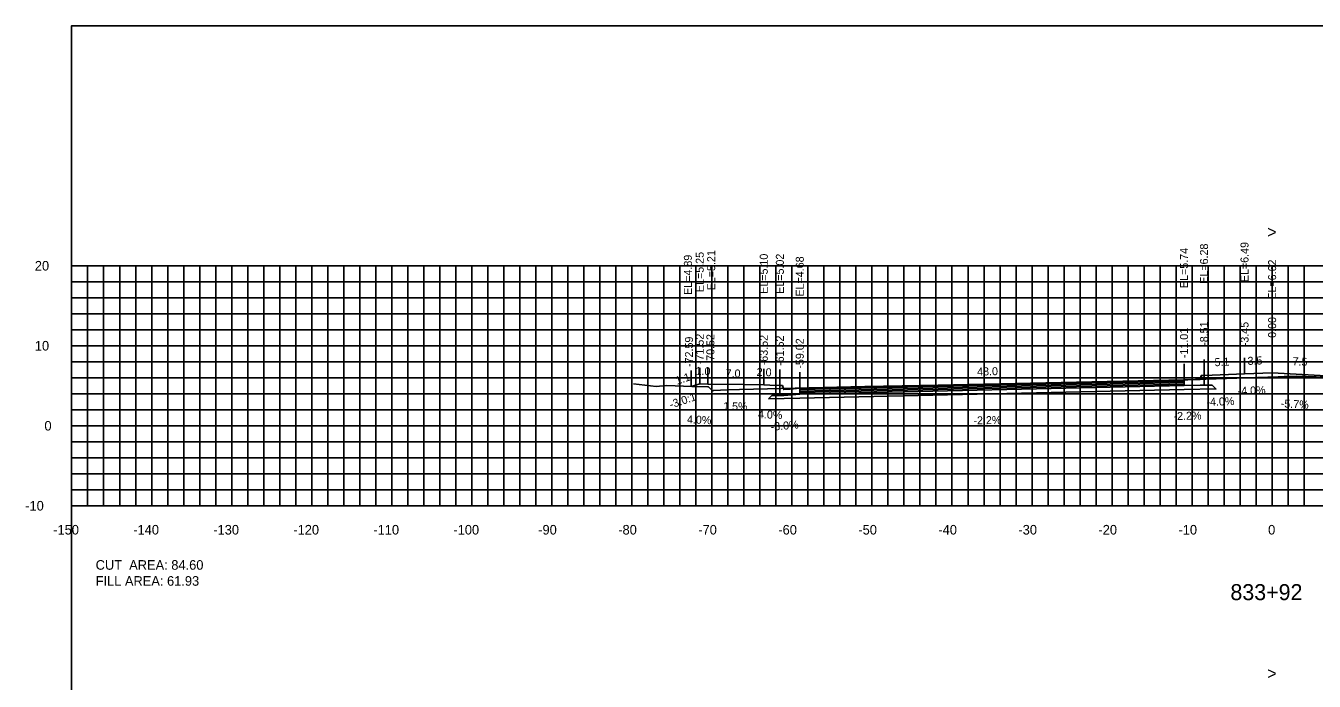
# Model space of a CAD drawing. Extents: x 1797419 to 1809236, y 248759 to 251512.
# Drawn here: x 1807915.3 to 1808076.3, y 250187.5 to 250269.4 of the extents above; entities that cross this region are included whole.
import ezdxf

# ---------------------------------------------------------------- set-up
doc = ezdxf.new("R2010")
doc.units = 0
for name, color, linetype in [('1', 7, 'Continuous'), ('10', 7, 'Continuous'), ('3', 7, 'Continuous'), ('31', 7, 'Continuous'), ('4', 7, 'Continuous'), ('60', 7, 'Continuous'), ('ANNO-TXT', 7, 'Continuous'), ('BASE', 7, 'Continuous'), ('CL-CNST', 7, 'Continuous'), ('Level 62', 7, 'Continuous'), ('LOWER BINDER', 7, 'Continuous'), ('M-ROADS', 7, 'Continuous'), ('UPPER BINDER', 7, 'Continuous'), ('WEARING', 7, 'Continuous')]:
    doc.layers.add(name, color=color, linetype=linetype)

msp = doc.modelspace()

# ---------------------------------------------------------------- linework, layer by layer
for p, q in [((1808059.99, 250225.17), (1808059.99, 250227.17)), ((1808062.49, 250225.72), (1808062.49, 250227.72)), ((1808067.55, 250225.92), (1808067.55, 250227.92)), ((1808071, 250226.06), (1808071, 250228.06)), ((1807998.41, 250224.32), (1807998.41, 250226.32)), ((1807999.48, 250224.68), (1807999.48, 250226.68)), ((1808000.49, 250224.64), (1808000.49, 250226.64)), ((1808007.48, 250224.53), (1808007.48, 250226.53)), ((1808009.49, 250224.45), (1808009.49, 250226.45)), ((1808011.98, 250224.11), (1808011.98, 250226.11)), ((1808011.98, 250224.11), (1808011.98, 250226.11))]:
    msp.add_line(p, q)
for points in [[(1807921, 250079.43), (1808221, 250079.43), (1808221, 250269.43), (1807921, 250269.43)], [(1808062.49, 250225.72), (1808062.16, 250225.72), (1808061.99, 250225.22), (1808059.99, 250225.17), (1808059.99, 250224.45), (1808061.99, 250224.5), (1808062.49, 250224.5)], [(1808011.98, 250224.11), (1808009.98, 250223.95), (1808009.82, 250224.45), (1808009.49, 250224.45), (1808009.49, 250223.23), (1808009.98, 250223.23), (1808011.98, 250223.39)]]:
    msp.add_lwpolyline(points, close=True)
at = {"layer": '60'}
for p, q in [((1807920.94, 250239.43), (1807921, 250239.43)), ((1807921, 250209.43), (1807921, 250239.43)), ((1807920.94, 250229.43), (1807921, 250229.43)), ((1807920.94, 250219.43), (1807921, 250219.43)), ((1807920.94, 250209.43), (1807921, 250209.43)), ((1807921, 250209.43), (1808221, 250209.43)), ((1807921, 250209.37), (1807921, 250209.43)), ((1807931, 250209.37), (1807931, 250209.43)), ((1807941, 250209.37), (1807941, 250209.43)), ((1807951, 250209.37), (1807951, 250209.43)), ((1807961, 250209.37), (1807961, 250209.43)), ((1807971, 250209.37), (1807971, 250209.43)), ((1807981, 250209.37), (1807981, 250209.43)), ((1807991, 250209.37), (1807991, 250209.43)), ((1808001, 250209.37), (1808001, 250209.43)), ((1808011, 250209.37), (1808011, 250209.43)), ((1808021, 250209.37), (1808021, 250209.43)), ((1808031, 250209.37), (1808031, 250209.43)), ((1808041, 250209.37), (1808041, 250209.43)), ((1808051, 250209.37), (1808051, 250209.43)), ((1808061, 250209.37), (1808061, 250209.43)), ((1808071, 250209.37), (1808071, 250209.43))]:
    msp.add_line(p, q, dxfattribs=at)
at = {"layer": 'BASE'}
msp.add_lwpolyline([(1808008.08, 250222.81), (1808008.48, 250223.21), (1808009.49, 250223.23), (1808009.98, 250223.23), (1808011.98, 250223.39), (1808059.99, 250224.45), (1808061.99, 250224.5), (1808062.49, 250224.5), (1808063.49, 250224.52), (1808063.97, 250224.04), (1808059.99, 250223.95), (1808011.98, 250222.89)], close=True, dxfattribs=at)
at = {"layer": 'CL-CNST'}
msp.add_lwpolyline([(1807998.41, 250224.32), (1807999.48, 250224.68), (1808000.49, 250224.64), (1808004.93, 250224.57), (1808007.48, 250224.53), (1808008.22, 250224.51), (1808009.49, 250224.45), (1808009.82, 250224.45), (1808009.89, 250224.23), (1808009.98, 250223.95), (1808010.79, 250224.02), (1808011.98, 250224.11), (1808011.98, 250224.11), (1808059.99, 250225.17), (1808061.99, 250225.22), (1808062.14, 250225.65), (1808062.16, 250225.72), (1808062.49, 250225.72), (1808067.55, 250225.92), (1808071, 250226.06), (1808078.5, 250225.63)], dxfattribs=at)
at = {"layer": 'Level 62'}
for p, q in [((1807921, 250239.43), (1808221, 250239.43)), ((1807921, 250209.43), (1807921, 250239.43)), ((1807923, 250209.43), (1807923, 250239.43)), ((1807925, 250209.43), (1807925, 250239.43)), ((1807927, 250209.43), (1807927, 250239.43)), ((1807929, 250209.43), (1807929, 250239.43)), ((1807931, 250209.43), (1807931, 250239.43)), ((1807933, 250209.43), (1807933, 250239.43)), ((1807935, 250209.43), (1807935, 250239.43)), ((1807937, 250209.43), (1807937, 250239.43)), ((1807939, 250209.43), (1807939, 250239.43)), ((1807941, 250209.43), (1807941, 250239.43)), ((1807943, 250209.43), (1807943, 250239.43)), ((1807945, 250209.43), (1807945, 250239.43)), ((1807947, 250209.43), (1807947, 250239.43)), ((1807949, 250209.43), (1807949, 250239.43)), ((1807951, 250209.43), (1807951, 250239.43)), ((1807953, 250209.43), (1807953, 250239.43)), ((1807955, 250209.43), (1807955, 250239.43)), ((1807957, 250209.43), (1807957, 250239.43)), ((1807959, 250209.43), (1807959, 250239.43)), ((1807961, 250209.43), (1807961, 250239.43)), ((1807963, 250209.43), (1807963, 250239.43)), ((1807965, 250209.43), (1807965, 250239.43)), ((1807967, 250209.43), (1807967, 250239.43)), ((1807969, 250209.43), (1807969, 250239.43)), ((1807971, 250209.43), (1807971, 250239.43)), ((1807973, 250209.43), (1807973, 250239.43)), ((1807975, 250209.43), (1807975, 250239.43)), ((1807977, 250209.43), (1807977, 250239.43)), ((1807979, 250209.43), (1807979, 250239.43)), ((1807981, 250209.43), (1807981, 250239.43)), ((1807983, 250209.43), (1807983, 250239.43)), ((1807985, 250209.43), (1807985, 250239.43)), ((1807987, 250209.43), (1807987, 250239.43)), ((1807989, 250209.43), (1807989, 250239.43)), ((1807991, 250209.43), (1807991, 250239.43)), ((1807993, 250209.43), (1807993, 250239.43)), ((1807995, 250209.43), (1807995, 250239.43)), ((1807997, 250209.43), (1807997, 250239.43)), ((1807999, 250209.43), (1807999, 250239.43)), ((1808001, 250209.43), (1808001, 250239.43)), ((1808003, 250209.43), (1808003, 250239.43)), ((1808005, 250209.43), (1808005, 250239.43)), ((1808007, 250209.43), (1808007, 250239.43)), ((1808009, 250209.43), (1808009, 250239.43)), ((1808011, 250209.43), (1808011, 250239.43)), ((1808013, 250209.43), (1808013, 250239.43)), ((1808015, 250209.43), (1808015, 250239.43)), ((1808017, 250209.43), (1808017, 250239.43)), ((1808019, 250209.43), (1808019, 250239.43)), ((1808021, 250209.43), (1808021, 250239.43)), ((1808023, 250209.43), (1808023, 250239.43)), ((1808025, 250209.43), (1808025, 250239.43)), ((1808027, 250209.43), (1808027, 250239.43)), ((1808029, 250209.43), (1808029, 250239.43)), ((1808031, 250209.43), (1808031, 250239.43)), ((1808033, 250209.43), (1808033, 250239.43)), ((1808035, 250209.43), (1808035, 250239.43)), ((1808037, 250209.43), (1808037, 250239.43)), ((1808039, 250209.43), (1808039, 250239.43)), ((1808041, 250209.43), (1808041, 250239.43)), ((1808043, 250209.43), (1808043, 250239.43)), ((1808045, 250209.43), (1808045, 250239.43)), ((1808047, 250209.43), (1808047, 250239.43)), ((1808049, 250209.43), (1808049, 250239.43)), ((1808051, 250209.43), (1808051, 250239.43)), ((1808053, 250209.43), (1808053, 250239.43)), ((1808055, 250209.43), (1808055, 250239.43)), ((1808057, 250209.43), (1808057, 250239.43)), ((1808059, 250209.43), (1808059, 250239.43)), ((1808061, 250209.43), (1808061, 250239.43)), ((1808063, 250209.43), (1808063, 250239.43)), ((1808065, 250209.43), (1808065, 250239.43)), ((1808067, 250209.43), (1808067, 250239.43)), ((1808069, 250209.43), (1808069, 250239.43)), ((1808071, 250209.43), (1808071, 250239.43)), ((1808073, 250209.43), (1808073, 250239.43)), ((1808075, 250209.43), (1808075, 250239.43)), ((1807921, 250237.43), (1808221, 250237.43)), ((1807921, 250235.43), (1808221, 250235.43)), ((1807921, 250233.43), (1808221, 250233.43)), ((1807921, 250231.43), (1808221, 250231.43)), ((1807921, 250229.43), (1808221, 250229.43)), ((1807921, 250227.43), (1808221, 250227.43)), ((1807921, 250225.43), (1808221, 250225.43)), ((1807921, 250223.43), (1808221, 250223.43)), ((1807921, 250221.43), (1808221, 250221.43)), ((1807921, 250219.43), (1808221, 250219.43)), ((1807921, 250217.43), (1808221, 250217.43)), ((1807921, 250215.43), (1808221, 250215.43)), ((1807921, 250213.43), (1808221, 250213.43)), ((1807921, 250211.43), (1808221, 250211.43)), ((1807921, 250209.43), (1808221, 250209.43))]:
    msp.add_line(p, q, dxfattribs=at)
at = {"layer": 'LOWER BINDER'}
for points in [[(1808011.98, 250223.58), (1808011.98, 250223.77), (1808059.99, 250224.83), (1808059.99, 250224.64)], [(1808011.98, 250223.39), (1808011.98, 250223.58), (1808059.99, 250224.64), (1808059.99, 250224.45)]]:
    msp.add_lwpolyline(points, close=True, dxfattribs=at)
at = {"layer": 'M-ROADS'}
msp.add_lwpolyline([(1807991.21, 250224.68), (1807994.05, 250224.35), (1807995.34, 250224.46), (1807998.55, 250224.32), (1808000.49, 250224.3), (1808000.56, 250224.3), (1808000.6, 250224.26), (1808001.06, 250223.81), (1808001.2, 250223.82), (1808002.96, 250223.93), (1808004.46, 250223.96), (1808020.09, 250224.33), (1808029.38, 250224.49), (1808038.73, 250224.63), (1808049.25, 250224.86), (1808054.58, 250224.97), (1808058.6, 250225.09), (1808061.43, 250225.21), (1808071.77, 250225.56), (1808072.49, 250225.58), (1808073.99, 250225.62), (1808083.98, 250225.28)], dxfattribs=at)
at = {"layer": 'UPPER BINDER'}
msp.add_lwpolyline([(1808059.99, 250225.02), (1808011.98, 250223.96), (1808011.98, 250223.77), (1808059.99, 250224.83)], close=True, dxfattribs=at)
at = {"layer": 'WEARING'}
msp.add_lwpolyline([(1808059.99, 250225.17), (1808011.98, 250224.11), (1808011.98, 250223.96), (1808059.99, 250225.02)], close=True, dxfattribs=at)

# ---------------------------------------------------------------- texts
msp.add_text('-3.0:1', height=1, rotation=18.4067).set_placement((1807995.88, 250221.57))
at = {"layer": '1'}
msp.add_text('833+92', height=2, dxfattribs=at).set_placement((1808065.79, 250197.63))
at = {"layer": '10'}
for s, p in [('-150', (1807918.7, 250205.83)), ('-140', (1807928.7, 250205.83)), ('-130', (1807938.7, 250205.83)), ('-120', (1807948.7, 250205.83)), ('-110', (1807958.7, 250205.83)), ('-100', (1807968.7, 250205.83)), ('-90', (1807979.3, 250205.83)), ('-80', (1807989.3, 250205.83)), ('-70', (1807999.3, 250205.83)), ('-60', (1808009.3, 250205.83)), ('-50', (1808019.3, 250205.83)), ('-40', (1808029.3, 250205.83)), ('-30', (1808039.3, 250205.83)), ('-20', (1808049.3, 250205.83)), ('-10', (1808059.3, 250205.83)), ('0', (1808070.5, 250205.83))]:
    msp.add_text(s, height=1.2, dxfattribs=at).set_placement(p)
at = {"layer": '3'}
for s, p in [('EL=5.74', (1808060.49, 250236.64)), ('EL=6.28', (1808062.99, 250237.18)), ('EL=6.49', (1808068.05, 250237.38)), ('EL=4.89', (1807998.5, 250235.79)), ('EL=5.25', (1807999.98, 250236.14)), ('EL=5.21', (1808001.41, 250236.36)), ('EL=5.10', (1808007.98, 250235.92)), ('EL=5.02', (1808009.99, 250235.92)), ('EL=4.68', (1808012.48, 250235.58)), ('EL=4.68', (1808012.48, 250235.58)), ('EL=6.62', (1808071.5, 250235.19)), ('-8.51', (1808062.99, 250229.42)), ('-3.45', (1808068.05, 250229.37)), ('0.00', (1808071.5, 250230.42)), ('-72.59', (1807998.64, 250226.78)), ('-71.52', (1807999.98, 250227.14)), ('-70.52', (1808001.31, 250227.1)), ('-63.52', (1808007.98, 250226.99)), ('-61.52', (1808009.99, 250226.91)), ('-59.02', (1808012.48, 250226.57)), ('-59.02', (1808012.48, 250226.57)), ('-11.01', (1808060.49, 250227.88))]:
    msp.add_text(s, height=1, rotation=90, dxfattribs=at).set_placement(p)
at = {"layer": '31'}
for s, p in [('20', (1807916.4, 250238.83)), ('10', (1807916.4, 250228.83)), ('0', (1807917.6, 250218.83)), ('-10', (1807915.2, 250208.83))]:
    msp.add_text(s, height=1.2, dxfattribs=at).set_placement(p)
at = {"layer": '4'}
for s, rotation, p in [('5.1', 2.2879, (1808063.82, 250226.87)), ('3.5', 2.2879, (1808067.95, 250227.03)), ('7.5', 356.7565, (1808073.53, 250227.01)), ('1.1', 18.4067, (1807996.64, 250224.55)), ('1.0', 357.7103, (1807998.94, 250225.81)), ('7.0', 359.1405, (1808002.71, 250225.49)), ('2.0', 357.7103, (1808006.58, 250225.67)), ('48.0', 1.2612, (1808034.15, 250225.7)), ('-4.0%', 2.2879, (1808066.71, 250223.27)), ('1.5%', 359.1405, (1808002.4, 250221.38)), ('-4.0%', 2.2879, (1808062.81, 250221.89)), ('-5.7%', 356.7565, (1808072.06, 250221.74)), ('4.0%', 357.7103, (1807997.87, 250219.74)), ('4.0%', 357.7103, (1808006.74, 250220.38)), ('-2.2%', 1.2612, (1808033.69, 250219.59)), ('-2.2%', 1.2605, (1808058.69, 250220.14)), ('-8.0%', 4.5721, (1808008.38, 250218.81))]:
    msp.add_text(s, height=1, rotation=rotation, dxfattribs=at).set_placement(p)
at = {"layer": '60'}
for s, height, p in [('>', 1.5, (1808070.39, 250242.91)), ('-', 0.0001, (1807921, 250209.43)), ('>', 1.5, (1808070.39, 250187.73))]:
    msp.add_text(s, height=height, dxfattribs=at).set_placement(p)
at = {"layer": 'ANNO-TXT'}
for s, p in [('CUT  AREA: 84.60', (1807924, 250201.43)), ('FILL AREA: 61.93', (1807924, 250199.43))]:
    msp.add_text(s, height=1.2, dxfattribs=at).set_placement(p)

doc.saveas('drawing.dxf')
